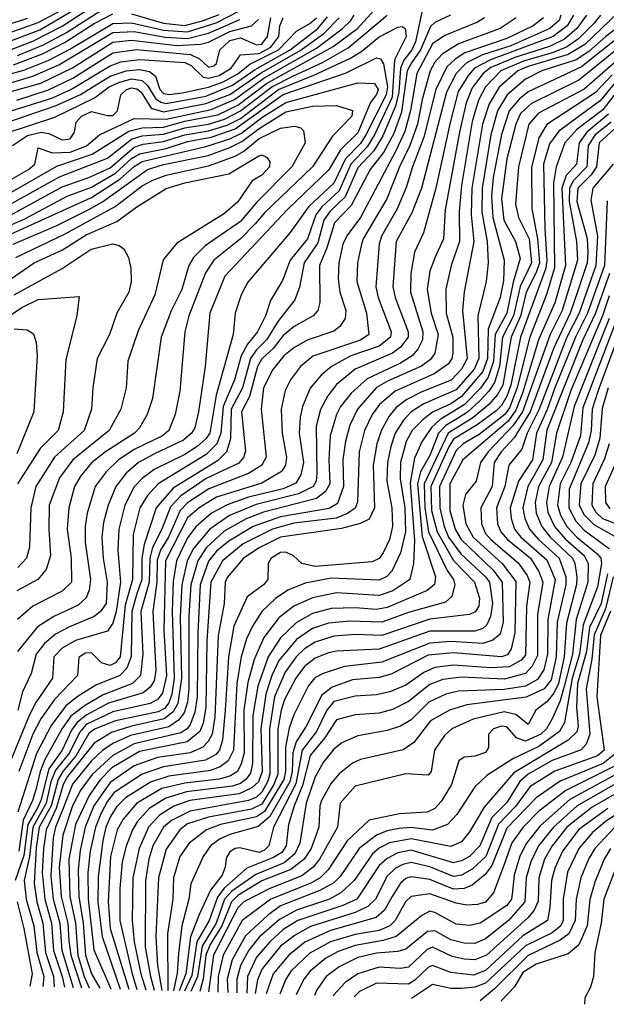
# Model space of a CAD drawing. Extents: x 501367 to 657802, y 482273 to 547541.
# Tile 672 of 714: x 637915 to 640118, y 483310 to 487008. Entities that reach past the tile are written whole.
import ezdxf

# ---------------------------------------------------------------- set-up
doc = ezdxf.new("R2010")
doc.units = 0

msp = doc.modelspace()

# ---------------------------------------------------------------- linework, layer by layer
at = {"layer": '0CON20XD'}
for points in [[(637854.8, 486885), (637965, 486927), (638075, 486982.7), (638265, 487108.1)], [(637625, 486734.9), (637931.5, 486818.5), (638025, 486855.6), (638103.3, 486896.7), (638265, 486993.5), (638335, 486995.9), (638455, 486968.8), (638545, 486962.5), (638653.8, 486996.2), (638785, 487063.1)], [(637907.2, 486872.8), (638005, 486913.6), (638090.6, 486959.4), (638265, 487070.8)], [(640224.3, 487095), (640038.2, 486915), (639975, 486876.4), (639825, 486832.3), (639786.2, 486815), (639715.9, 486754.1), (639677.8, 486692.2), (639653.1, 486615), (639613.9, 486375), (639610.5, 486275), (639621.4, 486175), (639584.8, 485985.2), (639577.9, 485915), (639595.4, 485735), (639574.6, 485695), (639535.7, 485654.3), (639425, 485609.8), (639368.8, 485581.2), (639328.7, 485551.3), (639301.9, 485518.1), (639273.3, 485463.3), (639256.3, 485415), (639242.9, 485335), (639248.3, 485175), (639227.7, 485132.3), (639194.6, 485115.4), (639123.5, 485096.5), (638894.2, 485065), (638815, 485024), (638755.8, 484985), (638695, 484912.6), (638687, 484895), (638683.3, 484815), (638660.7, 484695), (638648.7, 484388.7), (638637.6, 484325), (638623, 484297), (638603.7, 484276.3), (638555, 484254.7), (638433.2, 484236.8), (638345, 484205.6), (638255, 484143.6), (638194.1, 484055), (638161.3, 483975), (638142.2, 483887.8), (638134.7, 483815), (638137.8, 483715), (638153.6, 483615), (638162.7, 483495), (638185, 483424), (638215.9, 483370.2)], [(640268.8, 487061.2), (640116.2, 486945), (640052.2, 486887.8), (640005, 486856.6), (639875.8, 486815), (639815.4, 486784.6), (639746.4, 486725), (639709.2, 486665), (639685.1, 486575), (639652.3, 486375), (639651.3, 486285), (639671.5, 486175), (639675.2, 486095), (639667.2, 486025), (639635.4, 485895), (639640.2, 485735), (639622.5, 485695), (639555, 485617.9), (639433, 485565), (639385, 485535.2), (639356.2, 485503.8), (639325.1, 485455), (639308.7, 485405), (639296.4, 485345), (639294.6, 485275), (639312.4, 485175), (639315.2, 485105), (639303.7, 485055), (639280, 485005), (639265, 484984.2), (639238.6, 484971.4), (639025, 484954.3), (638975.4, 484965), (638943.7, 484993.7), (638915, 485007.5), (638895, 485007.2), (638860.3, 484985), (638848.8, 484965), (638846.9, 484905), (638830.6, 484885), (638769.6, 484840.4), (638720.1, 484730.1), (638699.5, 484615), (638687.1, 484415), (638677.1, 484302.9), (638666.3, 484265), (638652.1, 484247.9), (638613.4, 484226.6), (638455, 484202.3), (638375, 484174.6), (638270.4, 484105), (638245, 484073.5), (638220.3, 484025), (638200.1, 483975), (638180, 483885), (638171.9, 483805), (638172.2, 483705), (638194.2, 483515), (638258.1, 483368.8)], [(637815, 486902.6), (637990.9, 486969.1), (638135.7, 487055)], [(637815, 486936.6), (637985, 486996.8), (638093.2, 487055)], [(637843.8, 486385), (637948.7, 486445), (637972.5, 486465), (637985, 486526.7), (638037.1, 486507.1), (638105, 486509.6), (638165.9, 486534.1), (638215.3, 486574.7), (638345, 486636.8), (638465, 486633.5), (638635, 486670.4), (638722.3, 486707.7), (638832.2, 486787.8), (639029.9, 486900.1), (639126.4, 486973.6), (639159.2, 487005), (639171.2, 487025)], [(637845, 486295.3), (638065, 486417.9), (638245, 486487.7), (638335, 486558.9), (638375, 486571), (638455, 486577.2), (638535, 486601.3), (638625, 486615.3), (638685, 486633.6), (638745, 486665.6), (638861.9, 486755), (638943.8, 486796.2), (639052.6, 486847.4), (639148.5, 486901.5), (639295, 487025.1)], [(637876.5, 486355), (638055, 486457.2), (638187.7, 486502.3), (638325, 486588.9), (638375, 486602.1), (638455, 486604.3), (638535, 486627), (638659.1, 486650.9), (638735, 486686.9), (638842, 486768), (639093.1, 486906.9), (639184.3, 486975), (639246.8, 487043.2)], [(637892.4, 486837.6), (638001.1, 486878.9), (638086.8, 486923.2), (638195, 486993), (638265, 487029.9)], [(639430.8, 487059.2), (639402, 486925), (639388, 486895), (639357.5, 486855), (639345.2, 486825), (639339.3, 486735), (639327.2, 486682.8), (639279, 486571), (639245.2, 486514.8), (639185, 486451.6), (639137.4, 486342.6), (639081.1, 486288.9), (639058.1, 486255), (639035, 486169.4), (638983.2, 486095), (638966.6, 486003.4), (638948.3, 485955), (638885, 485874.4), (638843.3, 485806.7), (638803.7, 485766.3), (638782.6, 485735), (638751.6, 485625), (638709, 485545), (638706.6, 485433.4), (638692.3, 485385), (638658.6, 485351.4), (638491.7, 485248.3), (638427.4, 485175), (638382.7, 485037.3), (638374.1, 484985), (638374.1, 484905), (638355, 484851.5), (638336, 484785), (638333.5, 484616.5), (638317.4, 484572.6), (638291.6, 484545), (638201.9, 484508.1), (638135, 484467.8), (638089.1, 484430.9), (638033, 484357), (637978, 484252), (637908.9, 484031.1)], [(639533.2, 487025), (639475, 486997), (639457.7, 486982.3), (639420.2, 486895), (639386.7, 486845), (639370.9, 486815), (639349.6, 486660.4), (639320, 486580), (639281.6, 486508.4), (639232, 486445), (639160.3, 486309.7), (639097.7, 486245), (639069.3, 486150.7), (639041.7, 486085), (639041.9, 485945), (639035.3, 485915), (639017.5, 485895), (638946.5, 485855), (638905, 485822.1), (638867, 485773), (638825, 485734.4), (638808.2, 485705), (638777.8, 485592.2), (638748.5, 485535), (638763, 485387), (638756, 485364), (638738.1, 485341.9), (638615.1, 485284.9), (638520.8, 485219.2), (638481.6, 485178.5), (638449.6, 485095), (638414.6, 485025.4), (638403.9, 484986.1), (638402.1, 484895), (638370.6, 484785), (638377.6, 484625), (638368.8, 484545), (638338.8, 484515), (638228.3, 484471.7), (638158.6, 484431.4), (638108, 484392), (638074.3, 484345.7), (638009.9, 484230.1), (637992.5, 484185), (637976.2, 484115), (637963.9, 484075), (637928.1, 484001.9), (637912.3, 483885)], [(639947.6, 487025), (639940.8, 487005), (639905.8, 486975), (639760.1, 486909.9), (639653.9, 486876.1), (639593.9, 486845), (639554.6, 486805.4), (639518.1, 486735), (639423.7, 486375), (639387.7, 486282.3), (639328.9, 486175), (639317.1, 486005), (639325.5, 485965), (639373.9, 485835), (639374.2, 485815), (639345, 485778.1), (639315, 485754.9), (639174.7, 485695), (639105, 485637.8), (639072.5, 485595), (639045.6, 485544.4), (639029, 485481), (639031.7, 485305), (639028.2, 485275), (639017.7, 485255), (638962.7, 485227.3), (638803, 485187), (638703.9, 485146.1), (638630, 485095), (638568, 485022), (638544.7, 484975), (638523.8, 484885), (638518.5, 484765), (638523, 484535), (638509.7, 484440.3), (638491.8, 484408.2), (638457.9, 484382.1), (638334.8, 484355.2), (638259.6, 484330.4), (638195, 484290.6), (638095, 484165.6), (638078.2, 484135), (638052.1, 484045), (638014.5, 483965), (638004.3, 483895.7), (638000.4, 483805), (638010.2, 483705), (638034.8, 483615), (638042.4, 483512.4), (638075.4, 483415), (638084, 483374.5)], [(639995.4, 487025), (639971.6, 486985), (639918.5, 486945), (639682.9, 486857.1), (639623, 486825), (639600.4, 486799.6), (639562.3, 486737.7), (639532.1, 486622.1), (639478.6, 486375), (639432.2, 486207.8), (639398.6, 486135), (639383.8, 486055), (639383.3, 485985), (639429.1, 485835), (639428.5, 485805), (639410.2, 485769.8), (639389, 485745), (639345, 485717.6), (639220.6, 485659.4), (639160.6, 485605), (639120.2, 485555), (639105.2, 485525), (639081.2, 485445), (639076, 485355), (639080.3, 485265), (639064.4, 485235.6), (639029.8, 485210.2), (638831.5, 485158.5), (638766.3, 485133.7), (638683.6, 485086.4), (638615.5, 485024.5), (638584.5, 484975), (638557.5, 484885), (638550.9, 484769.1), (638551, 484495), (638545.4, 484444.6), (638532.5, 484405), (638512.2, 484377.8), (638475, 484352.2), (638331, 484319), (638265, 484289), (638227, 484263), (638185, 484224.3), (638113.2, 484136.8), (638079.6, 484049.6), (638049.7, 483975), (638040.9, 483935), (638032.4, 483792.4), (638041.4, 483705), (638066, 483615), (638073.4, 483513.4), (638116, 483373.5)], [(640044.4, 487025), (640008.1, 486975), (639961.2, 486935), (639905, 486907), (639775, 486865.2), (639685, 486828), (639655.4, 486805), (639615, 486752.2), (639591.5, 486695), (639566.6, 486585), (639513.8, 486293.8), (639506.8, 486185), (639475, 486113.9), (639455, 486062.9), (639445.5, 485995), (639460.1, 485905), (639487, 485825), (639474.1, 485755), (639458.3, 485731.7), (639424, 485706), (639298.6, 485651.4), (639255, 485626), (639184.1, 485545), (639155.6, 485484.4), (639138.3, 485425), (639128.8, 485355), (639131.2, 485255), (639109, 485191), (639077.4, 485172.6), (638895, 485140.4), (638792, 485105), (638700.2, 485049.8), (638655, 485011.2), (638625, 484974), (638592.9, 484885), (638583.9, 484705), (638582, 484465), (638573.1, 484406.9), (638555, 484360.7), (638544.2, 484345), (638520, 484330), (638345, 484288.3), (638265, 484244.9), (638187, 484173), (638144.9, 484115), (638113.2, 484055), (638077.6, 483945), (638064.1, 483825), (638071.3, 483715), (638095.8, 483615), (638099.7, 483550.3), (638107, 483495), (638147.4, 483372.5)], [(640096.3, 487025), (640072.7, 486995), (640014.4, 486935.6), (639969, 486905), (639915, 486882.9), (639807.6, 486852.4), (639722.6, 486815), (639665.1, 486754.9), (639637.8, 486705), (639615.1, 486625), (639574.5, 486385.5), (639565.6, 486285.6), (639566.6, 486175), (639535.9, 486085), (639515.2, 485995.2), (639517.5, 485905), (639531.3, 485855), (639541.5, 485815), (639542.4, 485755), (639538.4, 485735), (639525.1, 485714.9), (639471.8, 485678.2), (639325, 485613), (639267, 485563), (639239.2, 485525), (639210.5, 485465), (639190.8, 485385), (639184.2, 485195.8), (639175, 485173.5), (639146.4, 485153.6), (639103.9, 485136.1), (638945, 485117.3), (638864.2, 485095), (638755, 485039.4), (638677.5, 484975), (638633.3, 484895), (638617.9, 484675), (638614.5, 484425), (638604, 484366), (638591.5, 484335), (638544.1, 484295.9), (638365, 484258.9), (638262, 484198), (638217.3, 484152.7), (638176, 484094), (638125.3, 483985), (638100.4, 483855), (638103.9, 483715), (638124.6, 483615), (638134, 483495), (638157.6, 483415), (638176.6, 483371.5)], [(638335, 487029.7), (638455, 486994.9), (638535, 486986.2), (638605.9, 487004.1), (638665, 487026.8)], [(637615, 486664.4), (637995, 486769.7), (638113.8, 486826.2), (638265, 486923), (638335, 486930.8), (638505, 486910.8), (638594.6, 486915.4), (638625, 486923.8), (638705, 486963.2), (638785.4, 486984.6), (638811.8, 487008.2)], [(637632.6, 486587.4), (638036.6, 486713.4), (638107.6, 486745), (638255, 486834.9), (638295, 486848.8), (638365, 486858.1), (638535, 486846.5), (638559, 486835), (638605, 486791.5), (638625, 486787.8), (638665, 486797.6), (638709.7, 486825), (638745, 486875.3), (638815, 486880.4), (638858.4, 486905), (638888.2, 486945), (638891.9, 486985), (638905, 487014.8)], [(637644.2, 486545), (638052.6, 486685), (638143.3, 486726.7), (638255, 486795.5), (638315, 486815.1), (638365, 486820.2), (638403, 486813), (638424.9, 486794.9), (638442.1, 486745), (638455, 486730.5), (638475, 486726.5), (638525, 486732.8), (638625, 486754.1), (638677.2, 486772.8), (638734.8, 486804.8), (638779.9, 486840.1), (638887.9, 486895), (638955.5, 486964.5), (639005, 486993.3), (639029.6, 487015)], [(637852.2, 486762.2), (637964.7, 486795.3), (638062.4, 486837.6), (638265, 486959.1), (638345, 486962.9), (638462.2, 486942.2), (638545, 486937.3), (638625, 486957.5), (638742.1, 487007.9)], [(637865, 486987.3), (637945, 487013.6)], [(637875.3, 486585), (638048, 486642), (638196.4, 486713.6), (638251.1, 486755), (638288, 486772), (638335, 486785.9), (638375, 486778.8), (638395, 486760.8), (638425, 486711.5), (638445, 486697.7), (638465, 486692.9), (638615, 486720.6), (638715, 486761.9), (638799.4, 486820.6), (638930.5, 486895), (639035, 486974.9), (639071.8, 487018.2)], [(637888.1, 486535), (637945, 486572.1), (637995.7, 486585.7), (638025, 486580.4), (638075, 486556.2), (638105, 486560), (638120.9, 486585), (638127.5, 486622.5), (638148.1, 486645), (638185, 486663.1), (638245, 486647.3), (638265, 486648.1), (638282.8, 486665), (638294.9, 486725.1), (638316.1, 486745), (638335, 486751.6), (638355, 486748), (638372, 486735), (638409.5, 486675), (638455, 486661.7), (638615, 486692.5), (638705, 486726.6), (638822.1, 486807.9), (638968.5, 486891.5), (639056.5, 486955), (639114.6, 487015)], [(639660.3, 487015), (639635, 486997.9), (639511.8, 486948.2), (639465, 486916.8), (639406.5, 486805), (639383.1, 486666.9), (639361.9, 486588.1), (639328.1, 486515), (639194.9, 486265.1), (639143.5, 486196.5), (639128.8, 486165), (639113.4, 486095), (639111.1, 486035), (639117.8, 485985), (639140, 485915), (639138, 485885), (639118.2, 485855), (639095, 485837.7), (638995, 485804.1), (638945, 485775.2), (638907.5, 485745), (638866.2, 485693.8), (638831.5, 485625), (638821.9, 485545), (638840.6, 485365), (638825.2, 485335), (638775, 485303.1), (638625.8, 485245.8), (638545, 485192.9), (638518.4, 485165), (638474.2, 485065), (638444.1, 485015), (638431.7, 484978.2), (638430.9, 484895), (638415.3, 484785), (638426.5, 484565), (638420.1, 484525), (638405, 484500.8), (638379.6, 484480.4), (638249.1, 484440.9), (638165, 484396.5), (638131.3, 484368.7), (638110.4, 484339.6), (638074.3, 484265), (638025.2, 484194.8), (637994.3, 484075), (637981.8, 484048.2), (637945.5, 483985), (637930.5, 483869.5), (637898.5, 483775)], [(637905, 486705.4), (638024, 486744), (638115, 486788.6), (638265, 486882.7), (638354.5, 486895.5), (638556.7, 486876.7), (638591.1, 486861.1), (638625, 486829.4), (638645, 486833.9), (638655, 486843.1), (638667.5, 486895), (638705, 486930), (638745, 486938.9), (638805, 486913), (638825, 486915.4), (638846.5, 486945), (638858.4, 487015)], [(639779.3, 487015), (639719.7, 486975), (639563.5, 486916.5), (639501.8, 486878.2), (639475, 486848.7), (639456.6, 486815), (639427.3, 486707.3), (639408.9, 486615), (639380.2, 486535), (639341.1, 486455), (639294.5, 486335.5), (639205.5, 486185), (639199.4, 486165), (639184.1, 486095), (639181, 486025), (639217.6, 485905), (639226.8, 485825), (639195, 485804.6), (639016.4, 485743.6), (638970.5, 485705), (638932.4, 485655), (638912.6, 485615), (638897.9, 485545), (638900.7, 485455), (638916.8, 485365), (638913.4, 485335), (638898.5, 485311.5), (638825, 485266.6), (638655, 485214.7), (638588.9, 485175), (638545, 485136.5), (638462.5, 484975), (638457.3, 484715), (638467.1, 484545), (638451.2, 484478.8), (638433, 484455), (638405, 484439.3), (638265, 484409.1), (638165, 484360.6), (638139.4, 484330.6), (638102.9, 484255), (638050.5, 484189.5), (638032.4, 484145), (638014.8, 484065), (637964.3, 483975), (637952.1, 483865), (637932.4, 483775), (637940.1, 483705), (637968.5, 483605), (637979.2, 483505), (638005.9, 483415), (638001.7, 483377.3)], [(639883, 487015), (639843.5, 486985), (639745, 486936.5), (639587.4, 486882.6), (639550.3, 486859.7), (639519.6, 486830.4), (639477.8, 486745), (639433.3, 486566.7), (639390, 486455), (639367.3, 486377.3), (639333, 486297), (639274.2, 486195), (639265.2, 486165.2), (639252.5, 486005), (639261.6, 485965), (639309.8, 485835), (639308.2, 485815), (639265, 485781.4), (639158.8, 485745), (639085.9, 485705), (639047, 485673), (639006, 485624), (638977.9, 485555), (638969, 485515), (638964.8, 485455), (638981.3, 485345), (638971.1, 485298.9), (638952.7, 485267.3), (638905, 485245.9), (638775.1, 485214.9), (638694.2, 485185.9), (638635.7, 485154.3), (638576.9, 485103.1), (638545, 485061.6), (638503.9, 484975), (638492.3, 484897.7), (638488.4, 484785), (638495.1, 484534.9), (638486.5, 484475), (638475, 484442.4), (638458.7, 484421.3), (638435, 484408.7), (638274.6, 484374.6), (638196.2, 484343.8), (638175, 484327.5), (638127.6, 484245), (638076.8, 484185), (638059.4, 484155), (638033.3, 484055), (637988, 483975), (637977.7, 483897.7), (637969.3, 483765), (637979.5, 483695), (638002.1, 483615), (638011.9, 483505), (638042.6, 483415), (638045.4, 483375.8)], [(640820.5, 487015), (640811.8, 487005), (640758.7, 486975), (640522.1, 486897.9), (640455, 486879.4), (640295, 486853.4), (640175, 486760.2), (640105, 486669.3), (640007.8, 486595), (639962.5, 486545), (639930.6, 486455), (639920.6, 486395), (639924.1, 486075.9), (639894.3, 485975.7), (639831.5, 485815), (639783.8, 485626.2)], [(637865.2, 486265), (638075, 486380), (638175, 486414.9), (638255, 486451.3), (638345, 486528.8), (638379.6, 486540.4), (638455, 486550.2), (638535, 486575.2), (638625, 486590.2), (638695, 486610.9), (638745, 486637.1), (638886.9, 486745), (639019.5, 486799.5), (639157.2, 486862.8), (639200.4, 486889.6), (639265, 486943), (639335, 486979.7), (639351.8, 486981.8), (639362.9, 486975), (639367.1, 486945), (639323.2, 486856.8), (639313.6, 486716.4), (639247.7, 486575), (639220.1, 486529.9), (639158.8, 486465), (639115, 486365.1), (639049.9, 486305), (639028.1, 486275), (638995.7, 486185), (638931.4, 486105), (638901.7, 486028.3), (638857, 485953), (638838.5, 485895), (638807.9, 485835), (638770.7, 485789.3), (638747.5, 485745), (638721.5, 485655), (638679, 485555), (638670.5, 485455), (638655.4, 485414.6), (638615.1, 485374.9), (638435, 485265.2), (638395, 485220.5), (638366.7, 485175), (638341.8, 485075), (638339.6, 484905), (638311, 484809), (638292.7, 484615), (638275, 484592.6), (638255, 484582.6), (638222.6, 484592.6), (638185, 484629.8), (638161.5, 484628.5), (638138, 484612), (638132.5, 484545), (638046.7, 484455), (637995, 484382.6), (637964.9, 484325.1), (637912.5, 484185)], [(640185, 486958.5), (640025, 486830.9), (639825, 486736.8), (639791.3, 486708.7), (639753.5, 486665), (639724.1, 486575.9), (639694, 486415), (639687.6, 486345), (639692, 486265), (639735.2, 486105), (639732.7, 486027.3), (639719.6, 485965), (639674.5, 485845.5), (639671.6, 485735), (639655, 485686.8), (639575, 485592.5), (639535, 485564.7), (639465.6, 485534.4), (639431.9, 485508.1), (639388.8, 485465), (639366.1, 485423.9), (639345.8, 485345), (639343.8, 485283.8), (639362.2, 485175), (639364, 485085), (639344.9, 485005.1), (639312.8, 484937.2), (639293.8, 484916.2), (639265, 484903.5), (639085, 484910.5), (638988, 484892), (638921.8, 484865), (638876.3, 484833.7), (638825.2, 484785), (638789.4, 484730.6), (638767.2, 484682.8), (638747.2, 484615), (638730.5, 484515), (638718.4, 484265), (638698.9, 484225), (638668.3, 484201.7), (638632, 484188), (638475, 484167.5), (638406.1, 484143.9), (638312.3, 484085), (638278.7, 484051.3), (638256.5, 484015), (638239.1, 483975), (638227.1, 483925), (638209.5, 483789.5), (638209.4, 483695), (638225.7, 483565), (638293.2, 483367.6)], [(640205.1, 486935), (640015, 486780.1), (639837.4, 486692.6), (639795.9, 486655), (639779.1, 486615), (639744.6, 486485.4), (639724.9, 486335), (639733.3, 486255), (639777.5, 486175), (639795, 486111.2), (639768.2, 486021.8), (639745.1, 485905), (639701.1, 485825), (639694.8, 485725.2), (639675, 485665.8), (639646.2, 485623.8), (639585, 485561.2), (639493.9, 485506.1), (639462.8, 485477.2), (639426.4, 485425), (639398.6, 485361.4), (639382, 485268), (639397.7, 485052.3), (639394, 484966), (639380, 484905), (639317, 484863), (639265, 484845.9), (639105, 484855.7), (639015, 484836.4), (638945.1, 484804.9), (638889.1, 484760.9), (638832.7, 484687.3), (638795.5, 484604.5), (638771.7, 484518.3), (638757.5, 484415), (638757.8, 484255), (638747.4, 484212.6), (638733.3, 484185), (638705, 484166.8), (638665, 484155.1), (638535, 484141.1), (638449.6, 484120.4), (638355.1, 484064.9), (638304.6, 484005.4), (638281.7, 483965), (638256, 483865), (638247.1, 483695), (638254.8, 483594.8), (638325.6, 483366.6)], [(637729.4, 486170.6), (637935, 486260), (638093.3, 486345), (638185, 486378.5), (638275, 486430.8), (638335, 486485.8), (638365, 486503.3), (638465, 486524.5), (638545, 486550.1), (638635, 486566.3), (638725, 486597.7), (638905, 486726.3), (639141.6, 486808.4), (639255, 486864.8), (639270.4, 486860.4), (639281.7, 486841.7), (639296.5, 486755), (639291.5, 486725), (639215, 486574.6), (639195, 486542.9), (639138.8, 486485), (639095, 486394.2), (638999.4, 486305), (638931.2, 486208.8), (638772, 486022), (638746.6, 485975), (638724.8, 485905.2), (638717.5, 485825), (638652.8, 485597.2), (638629.1, 485455), (638615, 485433.8), (638581.3, 485405), (638535, 485375.4), (638421, 485319), (638375.1, 485284.9), (638345, 485253.6), (638310.7, 485185), (638288.2, 485095), (638284.3, 485015), (638293.8, 484895), (638277.8, 484785), (638265, 484740.9), (638245, 484711.2), (638125, 484676.6), (638075, 484647.8), (638043.7, 484615), (638038, 484535), (637976.2, 484443.8), (637952.6, 484397.4), (637845.1, 484135)], [(640172.9, 486867.1), (640035, 486747), (639863.2, 486656.8), (639826.9, 486615), (639788.1, 486455), (639777.3, 486315), (639788.4, 486265), (639828.7, 486185), (639837.3, 486095), (639794.4, 486005.6), (639769.5, 485895), (639728.4, 485815), (639716.8, 485705), (639698.1, 485645), (639677.7, 485612.3), (639643.4, 485576.6), (639596.7, 485533.3), (639559.7, 485510.3), (639515.9, 485484.1), (639488.2, 485455), (639455, 485371.3), (639420.8, 485309.2), (639409, 485265), (639426.6, 485066.6), (639477, 484915), (639473.4, 484886.6), (639445, 484864.4), (639295, 484800.4), (639255, 484793.3), (639175, 484799.5), (639085, 484795.9), (639015, 484777.4), (638955, 484744.2), (638894.2, 484685.8), (638848.5, 484615), (638809.5, 484505), (638791.1, 484395), (638789.6, 484215), (638782, 484178), (638765, 484154.3), (638745, 484139), (638715, 484128.9), (638542, 484108.1), (638464.8, 484084.8), (638401.3, 484045), (638356.9, 483995), (638339.1, 483965), (638315, 483903.8), (638300.8, 483845), (638291.1, 483745), (638291.2, 483625), (638337.5, 483425), (638355.6, 483365.6)], [(637864.8, 486195), (638185, 486339.7), (638291.5, 486408.5), (638345, 486456.1), (638375, 486474.6), (638615, 486531.8), (638705, 486560.3), (638748, 486582), (638825, 486640), (638915, 486697.2), (639185, 486771), (639247.8, 486767.8), (639261.3, 486745), (639255, 486726.3), (639233.1, 486696.9), (639185, 486582.7), (639120.5, 486519.5), (639076.7, 486443.3), (638921.5, 486295), (638685.9, 486044.1), (638630, 485905), (638611.5, 485705), (638587.1, 485535), (638572.5, 485475), (638561.2, 485455), (638531, 485429), (638422.2, 485377.8), (638361.6, 485345), (638315.6, 485305), (638276.2, 485255), (638247.6, 485185), (638230.5, 485119.5), (638224.2, 485065), (638228.4, 484985), (638244.2, 484895), (638240.2, 484815), (638219, 484785), (638195, 484766.6), (638101.9, 484728.1), (638050.3, 484699.7), (638009.2, 484665), (637977.3, 484625), (637957.9, 484552.1), (637926.5, 484483.5), (637908.1, 484415)], [(640140, 486800), (640076.8, 486733.2), (639895.5, 486614.5), (639865.5, 486564.5), (639837.8, 486452.2), (639838.3, 486298.3), (639860.2, 486185), (639867.3, 486095), (639855, 486058), (639817.5, 485985), (639796, 485894), (639761.4, 485815), (639729.3, 485635), (639710.3, 485599.7), (639677.2, 485562.8), (639617.1, 485512.9), (639524.6, 485455), (639434.9, 485265), (639436.9, 485175), (639451.1, 485085), (639520.3, 484939.7), (639544.2, 484905), (639549.2, 484885), (639538, 484842), (639515, 484820.7), (639375, 484780.9), (639275, 484745.1), (639155, 484749.5), (639075, 484741.2), (639015, 484721), (638955, 484680.2), (638889, 484601), (638862.2, 484545), (638839.6, 484475), (638820.8, 484345), (638826.5, 484185), (638812.7, 484145), (638787.5, 484122.5), (638739.3, 484100.7), (638554.9, 484075.1), (638494.3, 484054.3), (638440.1, 484019.9), (638399.5, 483975), (638363.9, 483895), (638340.9, 483785), (638337.9, 483625), (638345.7, 483545), (638370.9, 483425), (638389.7, 483364.5)], [(640159.6, 486780.4), (640095, 486702.5), (639940.5, 486589.5), (639905, 486541.4), (639882.8, 486465), (639887.2, 486222.7), (639895.5, 486105), (639891.3, 486075), (639796.5, 485815), (639759.3, 485635), (639745, 485594.2), (639725, 485559.4), (639705, 485539.1), (639633.7, 485486.3), (639545, 485432.4), (639526.4, 485403.6), (639459.4, 485255), (639461.7, 485165), (639482.7, 485085), (639545, 484976.5), (639622.8, 484895), (639642.1, 484835), (639639.4, 484805)], [(637890.9, 486165), (638055, 486234.4), (638174.7, 486295.3), (638226, 486324), (638395.8, 486445), (638455, 486463.7), (638622.7, 486497.3), (638705, 486527.3), (638749.3, 486550.7), (638815, 486599.5), (638915, 486661.1), (639015, 486682.6), (639105, 486684.8), (639165, 486666.7), (639162.5, 486645), (639090, 486570), (639014.4, 486455), (638836.4, 486283.6), (638799.2, 486240.8), (638745, 486184.5), (638644.8, 486105), (638613.1, 486056.9), (638550.4, 485895), (638535.2, 485835), (638516.8, 485613.2), (638499.8, 485525), (638475.3, 485465), (638451.2, 485445), (638345, 485393), (638286.5, 485355), (638240.4, 485309.6), (638199.2, 485255), (638169.3, 485155), (638161, 485105), (638161.9, 485045), (638181.6, 484905), (638176.3, 484865), (638165, 484836.5), (638135, 484809.4), (638043, 484767), (637982.9, 484727.1), (637906.8, 484635)], [(640126.9, 486653.1), (640044.9, 486585), (640016.2, 486545), (640006.6, 486465), (639967.9, 486422.1), (639951.2, 486375), (639965.1, 486084.9), (639925.2, 485944.8), (639863.7, 485805), (639803, 485605), (639778.5, 485541.5), (639749.7, 485500.3), (639579.8, 485355), (639531, 485265), (639531.1, 485165), (639550.2, 485095), (639573.8, 485055), (639692.3, 484942.3), (639727.1, 484895), (639730.9, 484745), (639720.1, 484699.9), (639692.7, 484677.3), (639655, 484665.1), (639535, 484672), (639455, 484666.7), (639275.1, 484594.9), (639135, 484578.5), (639055, 484552), (639024.2, 484535.8), (638998.5, 484505), (638945, 484396.9), (638927.4, 484347.4), (638913.8, 484276.2), (638913, 484185), (638906.8, 484155), (638835, 484034.5), (638805, 484014.4), (638669.2, 483985), (638617.2, 483965), (638551.3, 483915), (638516.8, 483865), (638492.4, 483785), (638490.6, 483705), (638470.1, 483575), (638471.6, 483361.8)], [(640222.6, 486665), (640091.3, 486545), (640081.7, 486455), (640061.8, 486425), (640011.5, 486375), (640008.2, 486325), (640046.2, 486186.2), (640048.5, 486135), (640046, 486095), (640010.9, 485989.1), (639983, 485905), (639921.4, 485775), (639832.1, 485535), (639772.1, 485437.9), (639723.4, 485385), (639697.3, 485345), (639689.1, 485255), (639647.4, 485175), (639649.3, 485115), (639665, 485078.1), (639684.5, 485055), (639787.6, 484967.6), (639820.7, 484920.7), (639830.6, 484895), (639819.1, 484805), (639815, 484620.9), (639798, 484602), (639753.1, 484576.9), (639685, 484574.3), (639545, 484584), (639475, 484575.1), (639433.3, 484556.7), (639365, 484509.2), (639305, 484484.1), (639255, 484472.8), (639175, 484467.8), (639095, 484447.3), (639068.5, 484415), (639030.1, 484335), (638975.6, 484265), (638952.3, 484137.7), (638868.3, 483975), (638851.2, 483905), (638835, 483888.8), (638815, 483880.5), (638742.3, 483897.7), (638724.9, 483895.1), (638705, 483882.2), (638690.7, 483859.3), (638687.2, 483825), (638676.2, 483795), (638631.5, 483738.5), (638590.4, 483649.6), (638556.9, 483563.1), (638539.5, 483425), (638514.5, 483360.4)], [(640136.8, 486623.2), (640076.5, 486575), (640050.7, 486535), (640044.7, 486455), (639995, 486403.5), (639979.6, 486375), (639978.4, 486325), (640006, 486175), (640010.4, 486105), (639952.2, 485915), (639907.8, 485825), (639803.1, 485535), (639767.9, 485482.1), (639675.1, 485385), (639645.8, 485345), (639629.2, 485275), (639589.7, 485225), (639579.4, 485185), (639590.7, 485115), (639617.8, 485065), (639727.2, 484965), (639778.1, 484898.1), (639775.3, 484704.7), (639761.4, 484645), (639747.4, 484622.6), (639725, 484614.7), (639545, 484629.6), (639449, 484621), (639310.5, 484549.5), (639265, 484537.8), (639165, 484528.1), (639088.4, 484501.6), (639049.5, 484470.5), (638991.7, 484355), (638954.1, 484295.9), (638941.6, 484255), (638938.2, 484185), (638929.3, 484145), (638855, 484015.9), (638811.5, 483978.5), (638705, 483948.3), (638668.5, 483931.5), (638632, 483905), (638604.2, 483865), (638558, 483762), (638550.2, 483705), (638524.1, 483605), (638511.6, 483501.6), (638507.1, 483427.1), (638493.6, 483361)], [(637901.4, 486115), (638086.3, 486203.7), (638273.5, 486306.5), (638375, 486383.2), (638415, 486404.9), (638465, 486423.5), (638625, 486459), (638724.3, 486495.7), (638756.5, 486513.5), (638815, 486562), (638895, 486599.9), (638948, 486608), (638970.9, 486600.9), (638980.8, 486590.8), (638987.6, 486545), (638937.6, 486455), (638805, 486321.6), (638745, 486250), (638612.1, 486157.9), (638567.7, 486115), (638551.2, 486085), (638523.9, 485995), (638484.7, 485914.7), (638447, 485815), (638414.7, 485585), (638394.7, 485525), (638365.9, 485475), (638346.9, 485455), (638237.4, 485385), (638185, 485343.1), (638145, 485295.3), (638121.1, 485255), (638099.6, 485175), (638093.5, 485095), (638108.3, 484985), (638110, 484895), (638075, 484861.1), (637965.3, 484805), (637907.4, 484755)], [(637831, 485999), (637969.5, 486095), (638076.7, 486143.3), (638165, 486199.8), (638280.1, 486249.9), (638355.3, 486305), (638465, 486373.4), (638535, 486394.4), (638701.2, 486428.8), (638813.9, 486496.1), (638825, 486500), (638841.7, 486491.7), (638854.2, 486475), (638853, 486455), (638825, 486423.3), (638787.8, 486402.2), (638735, 486324.2), (638685, 486280.2), (638505, 486168), (638453.7, 486106.3), (638422.9, 485975), (638360.9, 485839.1), (638321.2, 485725), (638314.7, 485624.7), (638295.3, 485545), (638251.2, 485465), (638115.6, 485355), (638065, 485287.8), (638026.2, 485185), (638024.5, 485095), (638030.7, 484995), (638015, 484943.3), (637983.8, 484905), (637905, 484862.3)], [(640144, 486465), (640068, 486375), (640059.8, 486330.2), (640085.3, 486195.3), (640078.7, 486085), (640016.4, 485905), (639970.2, 485815), (639866.5, 485545), (639821.1, 485455), (639801.6, 485395), (639751.7, 485335), (639737.4, 485255), (639706.2, 485175), (639709.9, 485115), (639722.7, 485085), (639747.3, 485055), (639833.4, 484985), (639865.3, 484935.3), (639880.4, 484895), (639873.2, 484856.8), (639859.9, 484775), (639859.5, 484620.5), (639840.2, 484579.8), (639815, 484552.2), (639735, 484531.2), (639575, 484538.8), (639505, 484529.3), (639455, 484510.8), (639375, 484446.7), (639315, 484417.7), (639265, 484403.4), (639175, 484396.7), (639105, 484378), (639060, 484310), (639006, 484245), (638977.6, 484132.4), (638945.7, 484055), (638925.4, 483985), (638916.4, 483905), (638899.3, 483880.7), (638868.5, 483861.5), (638768.6, 483821.4), (638683.3, 483746.7), (638657.8, 483712.2), (638626.4, 483625), (638580.6, 483545), (638561.6, 483418.4), (638533.9, 483359.7)], [(640122.1, 486327.9), (640111.2, 486085), (640047.7, 485905), (640002.3, 485815), (639925, 485624.8), (639896.6, 485543.4), (639856.6, 485455), (639841.7, 485355), (639788.7, 485275), (639757.7, 485175), (639761.5, 485135), (639773.8, 485095), (639797.9, 485065), (639895, 484979.3), (639926.2, 484905), (639898.2, 484755), (639897.4, 484625), (639883.5, 484566.5), (639859.9, 484530.1), (639815, 484504.3), (639735, 484492.4), (639563.5, 484486.5), (639515.3, 484474.7), (639451.6, 484445), (639385, 484378.4), (639345.4, 484354.6), (639295, 484338), (639185, 484318.4), (639125, 484292.1), (639095, 484268.4), (639055, 484218.2), (639025, 484164.7), (638990.7, 484065), (638967, 483915), (638948.3, 483875), (638908.2, 483841.8), (638802.1, 483797.9), (638712.3, 483735), (638684.5, 483705), (638653, 483615), (638600.9, 483529.1), (638583.6, 483415), (638558, 483358.9)], [(637895, 485973.9), (638075, 486073.4), (638183.6, 486146.4), (638265, 486165.3), (638289.3, 486159.3), (638306.6, 486146.6), (638324, 486115), (638332.4, 486075), (638333.7, 486025), (638325.8, 485985), (638280.8, 485905), (638253.2, 485825), (638206.7, 485735), (638189.6, 485625), (638184.7, 485545), (638158, 485465), (638045.7, 485364.3), (637975.9, 485255), (637957.2, 485175), (637952.6, 485027.4), (637940.9, 484985), (637909, 484951)], [(640265, 486095.3), (640088.2, 485615), (640065.6, 485545), (640061.8, 485465), (640051.7, 485418.3), (639978.8, 485245), (639977.1, 485175), (640003.5, 485125), (640035, 485090.9), (640130.5, 485020.5)], [(640129.9, 486055), (640077.9, 485905), (640030.1, 485805), (639895, 485465.6), (639880.3, 485355), (639823.4, 485255), (639805.1, 485175), (639812.1, 485135), (639830, 485095), (639864.1, 485055), (639941.6, 484985), (639966.6, 484915), (639966.7, 484885), (639933.8, 484745), (639930.2, 484615), (639910.9, 484529.1), (639885, 484494.9), (639816.9, 484463.1), (639595, 484434.9), (639530, 484415), (639457.8, 484375), (639395, 484293.5), (639355, 484265.2), (639195, 484230), (639164.6, 484215.4), (639115, 484175.8), (639085, 484141.2), (639048.4, 484075), (639042.4, 484055), (639039.1, 483975), (639009.6, 483895), (638984, 483855), (638933.4, 483816.6), (638825, 483774.3), (638735, 483718.7), (638710.3, 483695), (638675, 483604.3), (638630.9, 483535), (638614.9, 483495.1), (638604.6, 483405.4), (638591.8, 483357.8)], [(637869.6, 485890.4), (637923, 485927), (637985, 485957.2), (638138.3, 485968.3), (638130, 485895), (638088.2, 485731.8), (638078.3, 485535), (638059.4, 485465), (637992.4, 485397.6), (637907.7, 485265)], [(640129, 485971), (640103.5, 485895), (639985.4, 485615.4), (639931.3, 485455), (639912.8, 485345), (639863.9, 485255), (639851.6, 485195), (639855.3, 485155), (639875.6, 485105), (639907, 485065), (639991.4, 484985), (640000.4, 484965), (640008.2, 484915), (640006.1, 484886.1), (639968.5, 484741.5), (639960.4, 484615), (639938.2, 484515), (639921.4, 484478.6), (639895, 484446.6), (639853.4, 484415), (639825, 484361.1), (639778.7, 484398.7), (639735, 484408.1), (639618.5, 484381.5), (639538.7, 484345), (639510.5, 484319.5), (639472.9, 484265), (639460.4, 484185), (639449.8, 484170.2), (639365, 484175.3), (639175, 484129.3), (639118.4, 484065), (639108.4, 483975), (639040.8, 483855), (639017.7, 483825), (638975, 483792.8), (638854.4, 483745.6), (638757.7, 483695), (638735, 483672.1), (638716.2, 483636.1), (638643.7, 483495), (638624.5, 483356.7)], [(640128.8, 485885), (639997.4, 485555), (639954.4, 485364.4), (639903.7, 485255), (639894, 485195), (639898.4, 485158.4), (639923.7, 485105), (639965, 485057), (640034.9, 484995), (640050, 484965), (640049.3, 484895), (640005.2, 484754.8), (639990.8, 484625), (639961.3, 484508.7), (639945, 484450.2), (639916.5, 484385), (639893.2, 484345), (639872.2, 484325), (639815, 484298), (639781.1, 484311.1), (639745, 484352.5), (639725, 484354.8), (639695.2, 484344.8), (639676.2, 484325), (639676.2, 484275), (639665, 484255.5), (639625, 484241.6), (639585, 484238.2), (639565, 484224.3), (639536.5, 484135), (639498.5, 484071.5), (639474.6, 484045.4), (639445, 484031.6), (639342, 484025), (639228.1, 484001.9), (639145.7, 483924.3), (639074.4, 483815.6), (639043.3, 483785), (639006.5, 483763.5), (638858.4, 483705), (638751.3, 483625), (638679.9, 483495), (638661.1, 483415), (638659.5, 483355.6)], [(640155, 485876.9), (640030.5, 485550.5), (640020.8, 485445), (639984.7, 485345), (639945.3, 485265), (639935.1, 485185), (639946.5, 485146.5), (639970.4, 485105), (640007.3, 485065), (640083.1, 485003.1), (640097.3, 484985), (640099.9, 484965), (640085, 484877.8), (640031.3, 484735), (640018, 484625), (639989.7, 484535), (639961.6, 484368.4), (639942.7, 484335), (639865, 484278.6), (639767.6, 484232.4), (639670.1, 484169.9), (639625, 484126.6), (639557.1, 484022.9), (639522.3, 483985), (639465, 483964.1), (639385, 483974.7), (639339.1, 483970.9), (639295, 483961.7), (639255, 483945.1), (639190.7, 483895), (639119.4, 483790.6), (639095, 483766.3), (639043, 483737), (638895, 483679.9), (638846.2, 483643.8), (638763, 483567), (638713.1, 483476.9), (638694.9, 483405.1), (638696.6, 483354.4)], [(637895, 485846.1), (637942.9, 485842.9), (637967.7, 485827.7), (637977.2, 485795), (637980.5, 485745), (637968.5, 485535), (637905, 485377.9)], [(639783.8, 485626.2), (639755, 485550.3), (639737.3, 485525), (639640.3, 485449.7), (639580.2, 485415), (639555, 485389.6), (639492.5, 485255), (639492.8, 485175), (639509.6, 485105), (639526, 485065), (639572.2, 485002.2), (639665, 484915.7), (639679.1, 484895), (639691.2, 484815), (639683.8, 484766.2), (639670.2, 484735), (639655, 484720.9), (639625, 484711.3), (639455, 484711.3), (639265, 484644.1), (639105, 484636.9), (639075, 484629.9), (639025, 484610.3), (638985, 484579.3), (638952, 484535), (638910.1, 484455), (638896.8, 484415), (638885.1, 484344.9), (638884.5, 484175), (638870.4, 484135), (638825, 484062.1), (638786.5, 484043.5), (638625, 484012.8), (638545, 483987.5), (638517, 483965), (638465, 483893.2), (638436.4, 483785), (638426.4, 483565), (638433.5, 483456.5), (638449.8, 483362.5)], [(640125.4, 485625), (640102.8, 485547.2), (640094.3, 485435.7), (640075, 485372.9), (640022.2, 485265), (640015.8, 485185), (640035, 485148.8), (640071.6, 485111.6), (640175, 485053)], [(640128.7, 485415), (640111.2, 485358.8), (640067.3, 485265), (640063.5, 485185), (640078.7, 485158.7), (640104.1, 485135), (640175, 485106.4)], [(640150.4, 485335), (640114.5, 485255), (640115.6, 485195), (640131.4, 485171.4)], [(640123.4, 484926.6), (640098.8, 484815), (640055.1, 484724.9), (640043.5, 484635), (640010.7, 484515), (640005.8, 484425.8), (640012.2, 484355), (640007.1, 484332.9), (639975, 484302.5), (639770.7, 484179.3), (639659.7, 484050.3), (639605, 483957.3), (639575, 483919.7), (639535, 483903.3), (639385, 483931.9), (639304, 483916), (639265, 483896.2), (639240.2, 483875), (639171.9, 483775), (639121.5, 483728.5), (639078.4, 483705), (638955, 483664.1), (638890.8, 483629.2), (638815, 483561.8), (638775.9, 483514.1), (638745, 483456.2), (638730.5, 483405), (638731.1, 483353.2)], [(640143.7, 484915), (640115.8, 484795), (640072.7, 484697.3), (640063.8, 484606.2), (640042.3, 484495), (640056.4, 484325), (640042.5, 484287.5), (640024.2, 484265.8), (639915.2, 484225.2), (639825.1, 484174.9), (639793.7, 484146.3), (639745, 484067.6), (639688.5, 484011.5), (639643.2, 483905), (639604.8, 483865), (639575, 483848.5), (639545, 483841.1), (639385, 483888.8), (639335, 483879.6), (639295, 483858.3), (639265, 483831.9), (639181.7, 483705), (639129, 483681), (638960.4, 483625), (638905, 483590.5), (638854.3, 483545), (638805, 483487), (638770.3, 483415), (638767.8, 483352)], [(639639.4, 484805), (639625.9, 484784.1), (639605, 484773.4), (639455, 484756), (639275, 484695.4), (639175, 484698.5), (639095, 484692.4), (639025, 484669.7), (638985, 484645.4), (638953.4, 484615), (638912.1, 484557.9), (638872.8, 484465), (638853, 484345), (638855.1, 484175), (638846.2, 484145), (638825, 484106.8), (638805, 484088.6), (638774.1, 484075.9), (638555, 484034.9), (638485, 484000), (638455.1, 483974.9), (638415.9, 483905), (638400.6, 483855), (638387.4, 483775), (638386.5, 483525), (638406.6, 483415), (638420.5, 483363.5)], [(640134.1, 484785.9), (640096.9, 484695), (640082.1, 484465), (640109.9, 484265), (640085, 484243), (639925, 484185.6), (639832.2, 484127.8), (639777.6, 484052.4), (639713.2, 483986.8), (639665.7, 483865), (639615, 483817.2), (639575, 483795.4), (639545, 483789.8), (639455, 483826.6), (639385, 483842.4), (639354.2, 483835.8), (639325, 483819.8), (639295, 483791.6), (639251.8, 483705), (639222.4, 483677.6), (639175.5, 483654.5), (639007.2, 483602.8), (638949.6, 483570.4), (638895, 483527.9), (638826, 483444), (638807.9, 483402.1), (638800, 483350.9)], [(640156.5, 484255), (640106, 484214), (639945, 484147.6), (639855, 484085.8), (639745, 483971.1), (639688, 483831.9), (639662.9, 483797.1), (639615, 483757), (639585, 483744.6), (639545, 483742.8), (639455, 483779.4), (639385, 483789), (639365, 483782), (639345.2, 483765), (639314.7, 483714.7), (639285.7, 483664.3), (639254.4, 483635.6), (639082.2, 483587.8), (638986.5, 483543.5), (638925.5, 483495), (638867.7, 483425), (638841, 483349.6)], [(640149.6, 484205), (639966.7, 484113.3), (639865, 484035.4), (639805.7, 483975), (639763.8, 483916.2), (639734.7, 483835), (639695, 483729.1), (639665, 483693.7), (639635, 483684.4), (639595, 483682.9), (639555, 483690.5), (639455, 483725.4), (639385, 483715.6), (639364.7, 483695.3), (639325.5, 483625), (639304.8, 483605), (639265, 483587.2), (639175, 483572.5), (639082.2, 483545), (639005, 483502.5), (638934.7, 483435.3), (638915.1, 483404.9), (638892.8, 483347.9)], [(640181.4, 484188.6), (639981.3, 484078.7), (639869.5, 483980.5), (639818.9, 483915), (639793.1, 483866.9), (639771.9, 483795), (639764.3, 483724.3), (639761.8, 483705), (639745, 483681.4), (639645, 483614.5), (639605, 483606.6), (639555, 483611), (639475, 483655.2), (639455, 483659.4), (639425.7, 483644.3), (639329.2, 483565), (639280.2, 483549.8), (639175, 483531.1), (639111.3, 483508.7), (639065, 483483.2), (639005.9, 483435), (638982.8, 483405), (638953.6, 483345.9)], [(640222.4, 484177.6), (640008.4, 484055), (639920, 483975), (639863.9, 483905), (639834.4, 483845), (639817, 483785), (639812.2, 483695), (639750.8, 483625), (639665, 483555.5), (639625, 483539), (639585, 483540), (639535, 483552.4), (639475, 483585.8), (639446.8, 483583.2), (639365, 483517.3), (639335, 483509.1), (639255, 483502), (639185, 483485.4), (639115, 483451), (639066.1, 483415), (639031, 483365), (639022, 483343.6)], [(640227.3, 484142.7), (640065, 484049.9), (639970, 483975), (639914.4, 483905), (639886.8, 483855), (639864.9, 483785), (639862.4, 483697.6), (639846.8, 483663.2), (639823.1, 483635), (639668.6, 483495), (639625, 483476.6), (639585, 483479.1), (639539.2, 483489.2), (639465, 483524.5), (639445, 483516.2), (639375, 483449.8), (639345, 483444.5), (639265, 483449.2), (639185, 483424.2), (639138.1, 483391.9), (639093.7, 483345), (639092.5, 483341.3)], [(640336.7, 484145), (640113.5, 483995), (640066.1, 483955), (640015.3, 483894.7), (639973.1, 483806.9), (639955.9, 483705), (639956.7, 483625), (639947.2, 483605), (639915, 483578.4), (639815, 483530.3), (639665, 483389.1), (639625, 483374.7), (639575, 483369.2), (639535, 483369.6), (639465, 483384.1), (639386.9, 483331.6)], [(640123.5, 484045), (640015, 483966.4), (639954.4, 483885.6), (639925, 483821.5), (639912.6, 483775), (639906.7, 483673.3), (639897.8, 483625), (639805, 483567.7), (639665, 483437.6), (639619.8, 483420.2), (639535, 483430.1), (639465, 483455.5), (639450.3, 483449.7), (639399.2, 483400.8), (639375, 483386.3), (639255, 483389.2), (639192.1, 483357.9), (639171.3, 483338.7)], [(640150.6, 483975), (640075.8, 483895), (640051.8, 483855), (640022.3, 483785), (640004.9, 483705.1), (640001.9, 483625), (639977.7, 483575), (639945, 483550.7), (639825, 483492.9), (639698.5, 483368.5), (639644.9, 483323.1)], [(640134.3, 483895), (640110.3, 483855), (640075, 483769.1), (640056.3, 483703.7), (640046.2, 483605), (640015, 483533.3), (639975, 483500.3), (639855, 483461.5), (639805, 483429.2), (639773.9, 483376.1), (639724.8, 483325), (639724, 483320.5)], [(640158.9, 483835), (640109.5, 483705), (640099, 483615), (640074.8, 483505), (640069.8, 483415), (640058.4, 483375), (640037.9, 483335), (640036, 483310.2)], [(637905.8, 483695), (637931.2, 483595), (637962.7, 483425), (637953.3, 483378.9)]]:
    msp.add_lwpolyline(points, dxfattribs=at)

doc.saveas('drawing.dxf')
